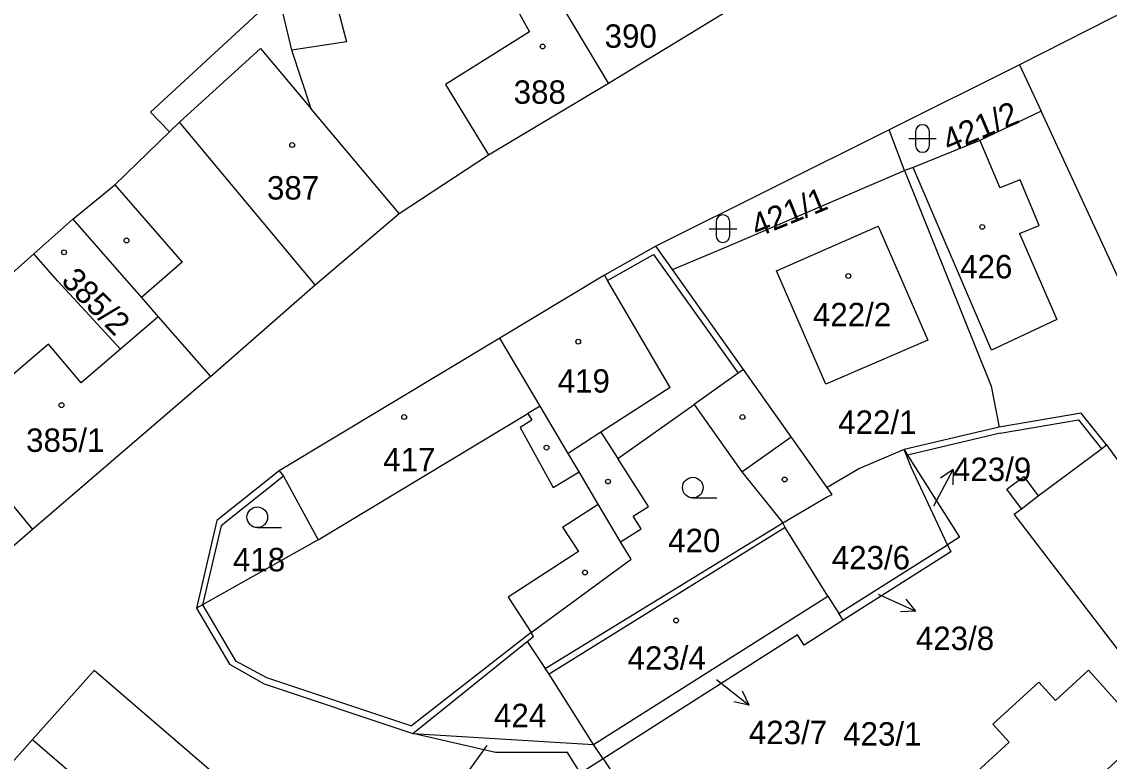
# Model space of a CAD drawing. Extents: x -724107 to -720612, y -1045267 to -1038441.
# Drawn here: x -722654.5 to -722575.5, y -1042543.9 to -1042490.1 of the extents above; entities that cross this region are included whole.
import ezdxf

# ---------------------------------------------------------------- set-up
doc = ezdxf.new("R2010")
doc.units = 0
for name, color, linetype in [('Hranice parcel', 7, 'Continuous'), ('Parcelní čísla', 7, 'Continuous'), ('Pop  PČ popisy', 7, 'Continuous'), ('Vnitřní kresba', 7, 'Continuous'), ('Značky budov', 7, 'Continuous'), ('Značky kultur', 7, 'Continuous')]:
    doc.layers.add(name, color=color, linetype=linetype)

msp = doc.modelspace()

# ---------------------------------------------------------------- linework, layer by layer
at = {"layer": 'Hranice parcel'}
for p, q in [((-722567.19, -1042485.73), (-722581.98, -1042493.24)), ((-722581.98, -1042493.24), (-722591.46, -1042497.97)), ((-722581.98, -1042493.24), (-722580.42, -1042496.61)), ((-722574.58, -1042509.23), (-722580.42, -1042496.61)), ((-722591.46, -1042497.97), (-722608.41, -1042506.42)), ((-722590.35, -1042500.92), (-722591.46, -1042497.97)), ((-722653.63, -1042506.99), (-722650.79, -1042504.47)), ((-722607.2, -1042508.13), (-722608.41, -1042506.42)), ((-722644.59, -1042511.56), (-722640.79, -1042515.9)), ((-722619.76, -1042513.11), (-722635.8, -1042522.75)), ((-722583.47, -1042519.59), (-722590.38, -1042521.21)), ((-722616.46, -1042537.12), (-722599.2, -1042526.53)), ((-722595.11, -1042533.13), (-722587.22, -1042528.13)), ((-722612.94, -1042542.65), (-722595.91, -1042531.86)), ((-722595.91, -1042531.86), (-722595.11, -1042533.13)), ((-722594.8, -1042533.62), (-722595.11, -1042533.13)), ((-722626.09, -1042541.86), (-722617.77, -1042535.16)), ((-722617.77, -1042535.16), (-722616.46, -1042537.12)), ((-722626.09, -1042541.86), (-722612.94, -1042542.65)), ((-722612.25, -1042543.68), (-722612.94, -1042542.65)), ((-722612.25, -1042543.68), (-722609.45, -1042547.87))]:
    msp.add_line(p, q, dxfattribs=at)
for points in [[(-722611.87, -1042494.59), (-722621.92, -1042477.8), (-722623.09, -1042475.76)], [(-722611.87, -1042494.59), (-722604.26, -1042489.95), (-722599.02, -1042486.76)], [(-722650.79, -1042504.47), (-722647.73, -1042501.96), (-722643.76, -1042498.12), (-722645.15, -1042496.68), (-722635.85, -1042488.08)], [(-722627.08, -1042504.06), (-722633.47, -1042496.45), (-722634.87, -1042492.18), (-722635.85, -1042488.08)], [(-722627.08, -1042504.06), (-722620.58, -1042499.78), (-722611.87, -1042494.59)], [(-722580.42, -1042496.61), (-722584.88, -1042498.75), (-722589.71, -1042500.7), (-722590.35, -1042500.92)], [(-722607.2, -1042508.13), (-722603.16, -1042506.43), (-722590.35, -1042500.92)], [(-722590.35, -1042500.92), (-722584.04, -1042516.61), (-722583.47, -1042519.59)], [(-722650.79, -1042504.47), (-722647.43, -1042508.31), (-722645.81, -1042510.17), (-722644.59, -1042511.56)], [(-722640.79, -1042515.9), (-722633.17, -1042509.23), (-722627.08, -1042504.06)], [(-722596.07, -1042516.45), (-722599.66, -1042508.21), (-722592.27, -1042504.98), (-722588.66, -1042513.26), (-722596.07, -1042516.45)], [(-722608.41, -1042506.42), (-722612.15, -1042508.54), (-722619.76, -1042513.11)], [(-722665.36, -1042517.24), (-722656.39, -1042509.44), (-722653.63, -1042506.99)], [(-722644.59, -1042511.56), (-722647.33, -1042513.92), (-722651.87, -1042508.97), (-722653.63, -1042506.99)], [(-722595.97, -1042523.98), (-722598.58, -1042520.29), (-722602.05, -1042515.4), (-722607.2, -1042508.13)], [(-722610.98, -1042527.91), (-722612.6, -1042525.18), (-722613.99, -1042522.84), (-722614.79, -1042521.49), (-722616.83, -1042518.05), (-722619.76, -1042513.11)], [(-722640.79, -1042515.9), (-722653.72, -1042527.02), (-722655.77, -1042528.81)], [(-722610.98, -1042527.91), (-722609.49, -1042526.98), (-722610.07, -1042526.05), (-722608.94, -1042525.35), (-722611.18, -1042521.86), (-722605.64, -1042517.94), (-722602.17, -1042522.84), (-722599.2, -1042526.53)], [(-722575.67, -1042520.88), (-722577.5, -1042518.57), (-722583.47, -1042519.59)], [(-722570.85, -1042540.16), (-722571.23, -1042540.45), (-722582.38, -1042525.91), (-722581.85, -1042525.51), (-722582.91, -1042524.1), (-722581.68, -1042523.18), (-722580.62, -1042524.58), (-722576.03, -1042521.15), (-722575.67, -1042520.88)], [(-722575.67, -1042520.88), (-722573.73, -1042523.55), (-722573.63, -1042523.68), (-722571.4, -1042526.58)], [(-722590.38, -1042521.21), (-722593.61, -1042522.59), (-722595.97, -1042523.98)], [(-722587.22, -1042528.13), (-722589.86, -1042522.5), (-722590.38, -1042521.21)], [(-722590.38, -1042521.21), (-722590.12, -1042521.63), (-722586.36, -1042527.58), (-722587.22, -1042528.13)], [(-722635.8, -1042522.75), (-722640.33, -1042526.36), (-722641.81, -1042532.74)], [(-722635.8, -1042522.75), (-722635.49, -1042523.14), (-722632.97, -1042527.77), (-722641.37, -1042532.49), (-722641.81, -1042532.74)], [(-722599.2, -1042526.53), (-722596.02, -1042524.68), (-722595.61, -1042524.49), (-722595.97, -1042523.98)], [(-722595.91, -1042531.86), (-722599.02, -1042526.88), (-722599.2, -1042526.53)], [(-722617.77, -1042535.16), (-722617.32, -1042534.8), (-722617.47, -1042534.52), (-722610.2, -1042529.17), (-722610.98, -1042527.91)], [(-722587.22, -1042528.13), (-722586.98, -1042528.64), (-722594.8, -1042533.62)], [(-722641.81, -1042532.74), (-722639.4, -1042536.82), (-722636.88, -1042538.25), (-722626.09, -1042541.86)], [(-722594.8, -1042533.62), (-722597.65, -1042535.43), (-722598.12, -1042534.69), (-722612.25, -1042543.68)], [(-722627.34, -1042556.11), (-722649.23, -1042537.27), (-722653.72, -1042542.28), (-722656.21, -1042545.06), (-722659.92, -1042549.21)], [(-722612.94, -1042542.65), (-722616.18, -1042537.53), (-722616.46, -1042537.12)], [(-722580.58, -1042538.12), (-722579.38, -1042539.44), (-722576.97, -1042537.25), (-722572.81, -1042541.89), (-722595.78, -1042562.85)], [(-722587.17, -1042546.54), (-722582.75, -1042542.49), (-722583.92, -1042541.17), (-722580.58, -1042538.12)], [(-722612.25, -1042543.68), (-722613.9, -1042544.73), (-722614.85, -1042543.22), (-722620.06, -1042543.23), (-722626.09, -1042541.86)]]:
    msp.add_lwpolyline(points, dxfattribs=at)
at = {"layer": 'Pop  PČ popisy'}
for p, q in [((-722588.22, -1042525.3), (-722586.811, -1042522.65)), ((-722586.811, -1042522.65), (-722587.723, -1042523.299)), ((-722586.811, -1042522.65), (-722586.839, -1042523.77)), ((-722592.26, -1042531.73), (-722589.518, -1042532.951)), ((-722589.518, -1042532.951), (-722590.23, -1042532.086)), ((-722589.518, -1042532.951), (-722590.637, -1042533.001)), ((-722604.01, -1042537.93), (-722601.645, -1042539.778)), ((-722601.645, -1042539.778), (-722602.126, -1042538.766)), ((-722601.645, -1042539.778), (-722602.743, -1042539.556)), ((-722620.71, -1042542.73), (-722622.474, -1042545.158))]:
    msp.add_line(p, q, dxfattribs=at)
at = {"layer": 'Vnitřní kresba'}
for p, q in [((-722632.94, -1042483.84), (-722630.89, -1042491.58)), ((-722618.82, -1042488.67), (-722617.6, -1042490.85)), ((-722617.6, -1042490.85), (-722623.7, -1042494.69)), ((-722630.89, -1042491.58), (-722634.87, -1042492.18)), ((-722637.16, -1042492.07), (-722643.04, -1042497.42)), ((-722637.16, -1042492.07), (-722633.47, -1042496.45)), ((-722623.7, -1042494.69), (-722620.58, -1042499.78)), ((-722643.04, -1042497.42), (-722643.76, -1042498.12)), ((-722633.17, -1042509.23), (-722643.04, -1042497.42)), ((-722584.88, -1042498.75), (-722583.41, -1042502.18)), ((-722584.03, -1042513.98), (-722589.71, -1042500.7)), ((-722647.73, -1042501.96), (-722642.85, -1042507.58)), ((-722581.94, -1042501.6), (-722583.41, -1042502.18)), ((-722580.55, -1042504.92), (-722581.94, -1042501.6)), ((-722581.98, -1042505.5), (-722580.55, -1042504.92)), ((-722581.98, -1042505.5), (-722579.28, -1042511.77)), ((-722642.85, -1042507.58), (-722645.81, -1042510.17)), ((-722611.93, -1042508.93), (-722608.58, -1042507.03)), ((-722608.58, -1042507.03), (-722602.43, -1042515.67)), ((-722612.15, -1042508.54), (-722611.93, -1042508.93)), ((-722607.37, -1042516.7), (-722611.93, -1042508.93)), ((-722579.28, -1042511.77), (-722584.03, -1042513.98)), ((-722652.57, -1042513.55), (-722657.63, -1042517.89)), ((-722650.18, -1042516.37), (-722652.57, -1042513.55)), ((-722647.33, -1042513.92), (-722650.18, -1042516.37)), ((-722602.05, -1042515.4), (-722602.43, -1042515.67)), ((-722602.43, -1042515.67), (-722605.64, -1042517.94)), ((-722607.37, -1042516.7), (-722612.41, -1042519.95)), ((-722632.97, -1042527.77), (-722617.73, -1042518.59)), ((-722616.83, -1042518.05), (-722617.73, -1042518.59)), ((-722617.73, -1042518.59), (-722617.42, -1042519.07)), ((-722617.42, -1042519.07), (-722618.27, -1042519.62)), ((-722583.4, -1042520.03), (-722577.69, -1042519.05)), ((-722577.69, -1042519.05), (-722576.03, -1042521.15)), ((-722618.27, -1042519.62), (-722615.88, -1042523.96)), ((-722612.41, -1042519.95), (-722614.79, -1042521.49)), ((-722612.41, -1042519.95), (-722611.18, -1042521.86)), ((-722602.17, -1042522.84), (-722598.58, -1042520.29)), ((-722583.4, -1042520.03), (-722590.12, -1042521.63)), ((-722657.39, -1042522.58), (-722653.72, -1042527.02)), ((-722635.49, -1042523.14), (-722640.02, -1042526.75)), ((-722615.88, -1042523.96), (-722613.99, -1042522.84)), ((-722581.85, -1042525.51), (-722580.62, -1042524.58)), ((-722615.19, -1042526.86), (-722612.6, -1042525.18)), ((-722640.02, -1042526.75), (-722641.37, -1042532.49)), ((-722599.02, -1042526.88), (-722616.18, -1042537.53)), ((-722615.19, -1042526.86), (-722614.05, -1042528.61)), ((-722614.05, -1042528.61), (-722619.16, -1042531.93)), ((-722619.16, -1042531.93), (-722617.47, -1042534.52)), ((-722641.37, -1042532.49), (-722638.97, -1042536.57)), ((-722617.47, -1042534.52), (-722626.18, -1042541.3)), ((-722638.97, -1042536.57), (-722636.72, -1042537.78)), ((-722636.72, -1042537.78), (-722626.18, -1042541.3)), ((-722653.72, -1042542.28), (-722645.16, -1042549.64))]:
    msp.add_line(p, q, dxfattribs=at)
at = {"layer": 'Značky budov'}
for centre in [(-722616.647, -1042491.919), (-722634.847, -1042499.079), (-722584.697, -1042505.029), (-722646.887, -1042506.019), (-722651.427, -1042506.879), (-722594.427, -1042508.599), (-722614.057, -1042513.369), (-722651.617, -1042517.989), (-722626.707, -1042518.849), (-722602.117, -1042518.849), (-722616.367, -1042521.069), (-722611.897, -1042523.539), (-722599.057, -1042523.389), (-722613.567, -1042530.149), (-722606.947, -1042533.639)]:
    msp.add_circle(centre, 0.175, dxfattribs=at)
at = {"layer": 'Značky kultur'}
for p, q in [((-722589.541, -1042498.101), (-722589.541, -1042499.102)), ((-722588.539, -1042499.102), (-722588.539, -1042498.101)), ((-722590.041, -1042498.601), (-722588.039, -1042498.601)), ((-722604.541, -1042505.161), (-722602.539, -1042505.161)), ((-722604.041, -1042504.661), (-722604.041, -1042505.662)), ((-722603.039, -1042505.662), (-722603.039, -1042504.661)), ((-722605.733, -1042524.73), (-722603.983, -1042524.73)), ((-722637.383, -1042526.88), (-722635.633, -1042526.88))]:
    msp.add_line(p, q, dxfattribs=at)
for centre in [(-722605.733, -1042523.98), (-722637.383, -1042526.13)]:
    msp.add_circle(centre, 0.75, dxfattribs=at)
for centre, start, end in [((-722589.04, -1042498.101), 0, 180), ((-722589.04, -1042499.101), 180, 359.98789), ((-722603.54, -1042504.661), 0, 180), ((-722603.54, -1042505.661), 180, 359.98789)]:
    msp.add_arc(centre, 0.5, start, end, dxfattribs=at)

# ---------------------------------------------------------------- texts
at = {"layer": 'Parcelní čísla'}
for s, p in [('390', (-722612.14, -1042492.01)), ('388', (-722618.75, -1042496.08)), ('387', (-722636.68, -1042503.04)), ('426', (-722586.3, -1042508.77)), ('422/2', (-722597.003, -1042512.25)), ('419', (-722615.55, -1042517.07)), ('422/1', (-722595.163, -1042520.07)), ('385/1', (-722654.183, -1042521.38)), ('417', (-722628.23, -1042522.79)), ('423/9', (-722586.82, -1042523.5)), ('420', (-722607.52, -1042528.67)), ('423/6', (-722595.633, -1042529.92)), ('418', (-722639.15, -1042530.06)), ('423/8', (-722589.52, -1042535.783)), ('423/4', (-722610.473, -1042537.21)), ('424', (-722620.18, -1042541.39)), ('423/7', (-722601.66, -1042542.623)), ('423/1', (-722594.803, -1042542.73))]:
    msp.add_text(s, height=1.7, dxfattribs=at).set_placement(p)
for s, rotation, p in [('421/2', 23, (-722587.12, -1042499.636)), ('421/1', 22, (-722601.063, -1042505.817)), ('385/2', 315, (-722651.712, -1042509.029))]:
    msp.add_text(s, height=1.7, rotation=rotation, dxfattribs=at).set_placement(p)

doc.saveas('drawing.dxf')
